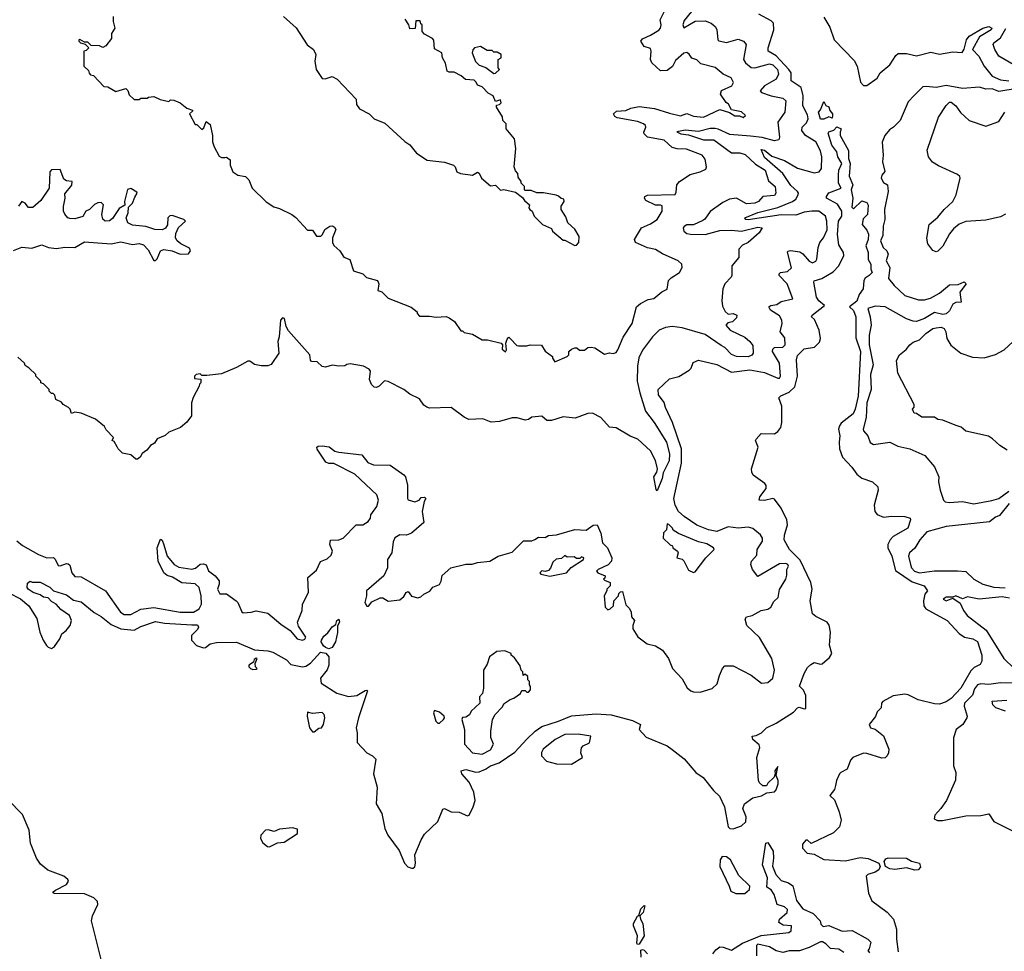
# Model space of a CAD drawing. Extents: x 2472589 to 2662339, y 701009 to 849030.
# Tile 263 of 406: x 2524322 to 2530288, y 793350 to 798996. Entities that reach past the tile are written whole.
import ezdxf

# ---------------------------------------------------------------- set-up
doc = ezdxf.new("R2010")
doc.units = 0

msp = doc.modelspace()

# ---------------------------------------------------------------- linework, layer by layer
at = {"layer": '0CON05XD'}
for points in [[(2524305, 795837.5), (2524339.1, 795809.1), (2524435.8, 795755), (2524485.3, 795734.7), (2524527, 795737), (2524537.5, 795727.5), (2524555, 795688.8), (2524566.4, 795686.4), (2524605, 795701.2), (2524615, 795698.8), (2524625, 795690), (2524637.5, 795645), (2524655, 795621.2), (2524695, 795618.8), (2524842, 795535), (2524933.1, 795405), (2524955, 795391.9), (2524995, 795391.8), (2525055, 795423.5), (2525135.4, 795434.6), (2525295, 795406.1), (2525375, 795405.4), (2525408.2, 795425), (2525423.3, 795455), (2525421.2, 795505), (2525409.6, 795555), (2525385, 795578.1), (2525303.6, 795583.6), (2525247.8, 795617.8), (2525215, 795628.5), (2525194.7, 795644.7), (2525161.5, 795715), (2525154.2, 795795), (2525175, 795847.5), (2525185, 795842.5), (2525194.4, 795814.4), (2525215.6, 795745), (2525257.5, 795695), (2525285, 795678.9), (2525365, 795665.7), (2525386.9, 795673.1), (2525415, 795695.7), (2525435, 795699.4), (2525452.4, 795692.4), (2525465.7, 795655.7), (2525506.6, 795626.6), (2525530, 795595), (2525530.8, 795575), (2525520.8, 795545), (2525535, 795516.7), (2525575, 795517.5), (2525632.5, 795475), (2525643.6, 795463.6), (2525667, 795407), (2525675, 795402.5), (2525725, 795406), (2525755, 795414.3), (2525825, 795399.4), (2525903.3, 795333.3), (2525960, 795295), (2526003.8, 795245), (2526035, 795236), (2526048.9, 795241.1), (2526055.5, 795255), (2526011.1, 795321.1), (2526005.8, 795345), (2526034.3, 795415), (2526035.9, 795454.1), (2526072.5, 795525), (2526068, 795615), (2526120.5, 795659.5), (2526145, 795713.3), (2526185, 795728.8), (2526209.7, 795750.3), (2526218, 795775), (2526200, 795815), (2526205, 795842.5), (2526255, 795843.8), (2526282.5, 795855), (2526360, 795935), (2526400, 795935), (2526432.5, 795955), (2526447.5, 795975), (2526450, 795995), (2526486.7, 796045), (2526496.7, 796085), (2526485, 796116.7), (2526351.7, 796241.7), (2526225, 796306.2), (2526195, 796306.7), (2526177.5, 796315), (2526123.9, 796393.9), (2526122.5, 796405), (2526129.3, 796410.7), (2526155.8, 796414.2), (2526197.2, 796407.2), (2526232.2, 796382.2), (2526254.5, 796374.5), (2526395, 796360), (2526431.7, 796311.7), (2526465, 796298), (2526567.4, 796297.4), (2526648.8, 796238.8), (2526660, 796225), (2526672.5, 796175), (2526671.2, 796095), (2526676.1, 796086.1), (2526715.8, 796074.2), (2526742.5, 796085), (2526755, 796100), (2526775, 796102.5), (2526782.5, 796095), (2526773, 796077), (2526760.8, 796015), (2526770.3, 795949.7), (2526696.2, 795885), (2526665, 795871.4), (2526625, 795873.3), (2526595, 795856), (2526585, 795832.5), (2526576.9, 795765), (2526550.8, 795725), (2526550, 795675), (2526527.5, 795625), (2526422.5, 795535), (2526423.8, 795505), (2526412.5, 795465), (2526425, 795442.5), (2526435, 795442.5), (2526455, 795467.5), (2526505, 795492.5), (2526521.7, 795491.7), (2526555, 795472.5), (2526625, 795480), (2526649.3, 795500.7), (2526662.5, 795525), (2526675, 795530), (2526695, 795502.5), (2526735, 795492.5), (2526751.7, 795498.3), (2526770, 795515), (2526806.7, 795533.3), (2526825, 795557.5), (2526865, 795572.5), (2526876.4, 795593.6), (2526881.7, 795628.3), (2526935, 795673.8), (2527025, 795697.5), (2527063.6, 795696.4), (2527095, 795706.7), (2527170, 795715), (2527220, 795745), (2527305, 795768.8), (2527375, 795837.5), (2527425, 795837.5), (2527443.3, 795846.7), (2527465, 795860), (2527505, 795857.5), (2527525, 795870), (2527575, 795873.3), (2527685, 795907.5), (2527755, 795902.5), (2527796.7, 795933.3), (2527820, 795935), (2527842.5, 795885), (2527852.5, 795825), (2527882.5, 795795), (2527910, 795735), (2527906.7, 795715), (2527887.9, 795692.1), (2527827.5, 795665), (2527817.5, 795655), (2527825, 795643.8), (2527870, 795625), (2527868.3, 795611.7), (2527860, 795605), (2527865, 795600), (2527900, 795585), (2527900, 795565), (2527880, 795545), (2527880, 795535), (2527862.5, 795505), (2527870, 795435), (2527885, 795420), (2527900, 795425), (2527920, 795445), (2527922.5, 795475), (2527950, 795505), (2527951.7, 795518.3), (2527961.7, 795528.3), (2527975, 795530), (2527995, 795450), (2528015, 795430), (2528027, 795407), (2528028.3, 795378.3), (2528047.5, 795355), (2528036.7, 795325), (2528036.7, 795305), (2528067, 795257), (2528123.9, 795213.9), (2528175, 795202.5), (2528217.5, 795175), (2528252.5, 795125), (2528276.7, 795065), (2528335, 795002.5), (2528366.1, 794946.1), (2528389.3, 794929.3), (2528405, 794922.5), (2528445, 794921.2), (2528517.7, 794942.3), (2528548.3, 794971.7), (2528561.7, 795021.7), (2528580, 795065), (2528595, 795080), (2528645, 795080), (2528755, 795023.3), (2528815.9, 794975.9), (2528855, 794980), (2528885, 795006.2), (2528895.6, 795055), (2528879.2, 795125), (2528805, 795252.5), (2528727.5, 795325), (2528717, 795363), (2528725, 795376.7), (2528760, 795385), (2528815, 795416.7), (2528855, 795423.3), (2528872.5, 795435), (2528890.7, 795469.3), (2528917.5, 795495), (2528926.4, 795543.6), (2528963.9, 795606.1), (2528970.7, 795629.3), (2528970, 795665), (2528980, 795685), (2528976.7, 795695), (2528965, 795700), (2528925, 795698), (2528795, 795622.5), (2528762.5, 795665), (2528752.5, 795695), (2528756.7, 795715), (2528789.1, 795750.9), (2528791.2, 795785), (2528823.3, 795835), (2528823.3, 795855), (2528811.2, 795875), (2528765, 795911.9), (2528735, 795921.1), (2528675, 795915.7), (2528615, 795922.2), (2528545, 795894.3), (2528494.5, 795904.5), (2528425, 795933.3), (2528347.5, 795985), (2528314.4, 796015), (2528293.3, 796053.3), (2528284.5, 796095), (2528331.5, 796308.5), (2528332.3, 796395), (2528276.9, 796555), (2528234, 796645), (2528226.8, 796676.8), (2528191.8, 796721.8), (2528191.4, 796755), (2528259.5, 796820.5), (2528315.8, 796834.2), (2528378.8, 796871.2), (2528390, 796885), (2528401.7, 796918.3), (2528435, 796932), (2528545, 796906), (2528635, 796859.4), (2528745, 796874.5), (2528835, 796857.5), (2528915, 796823.3), (2528926.2, 796823.8), (2528932.5, 796835), (2528925.8, 796915), (2528882.5, 796985), (2528885, 797000), (2528895, 797010), (2528945, 797012.5), (2528960, 797025), (2528957.6, 797067.6), (2528928.8, 797105), (2528941.4, 797155), (2528940.6, 797175), (2528925, 797200.6), (2528870.8, 797235), (2528862, 797255), (2528872.5, 797265), (2528909.1, 797270.9), (2528935, 797289.2), (2529006.7, 797305), (2528972.5, 797395), (2528922.9, 797445), (2528922.9, 797455), (2528932, 797465), (2528975, 797470.9), (2528998.2, 797491.8), (2528973.3, 797586.7), (2528976.7, 797593.3), (2528992.5, 797597.5), (2529048.9, 797588.9), (2529067, 797577), (2529105, 797532.5), (2529125, 797523.3), (2529145, 797532.5), (2529152.5, 797545), (2529159.2, 797615), (2529169.2, 797645), (2529192.5, 797675), (2529215, 797722.5), (2529212.9, 797775), (2529204.2, 797805), (2529165, 797835.5), (2529122.5, 797835), (2529075, 797828.8), (2529025, 797811.2), (2528936.7, 797813.3), (2528735, 797784.1), (2528722.5, 797785), (2528716.2, 797795), (2528795, 797826.7), (2528915, 797857.6), (2529004, 797895), (2529025, 797908.6), (2529038.6, 797935), (2529040.8, 797945), (2529034.4, 797955), (2528995, 797991.8), (2528945, 798064.6), (2528835, 798160), (2528815, 798210), (2528835, 798205.6), (2528879.9, 798169.9), (2528955, 798142.3), (2529035, 798095.6), (2529135, 798067.7), (2529165.4, 798074.6), (2529181.1, 798095), (2529182.4, 798165), (2529175, 798201.9), (2529145, 798256.4), (2529083.8, 798293.8), (2529062, 798325), (2529062.5, 798345), (2529088.9, 798371.1), (2529100, 798395), (2529095, 798419.4), (2529066.9, 798475), (2529069.6, 798535), (2529056.2, 798585), (2528996, 798625), (2528995.4, 798675), (2528982.4, 798695), (2528906.2, 798776.2), (2528856.5, 798805), (2528856.7, 798825), (2528891.9, 798935), (2528889.1, 798975), (2528875, 798989.4), (2528799.8, 799029.8)], [(2524887.5, 799015), (2524887.5, 798985), (2524897.5, 798945), (2524878.3, 798911.7), (2524877, 798883), (2524843, 798837), (2524825, 798827.5), (2524805, 798837.5), (2524755, 798840), (2524735, 798860), (2524715, 798860), (2524687, 798877), (2524680, 798875), (2524680, 798865), (2524690, 798855), (2524718.3, 798848.3), (2524740, 798825), (2524725, 798810), (2524710, 798805), (2524710, 798715), (2524738.3, 798688.3), (2524741.7, 798671.7), (2524751.7, 798661.7), (2524768.3, 798658.3), (2524831.7, 798591.7), (2524855, 798590), (2524905, 798560), (2524965, 798580), (2524977, 798567), (2524985, 798540), (2525015, 798512.5), (2525045, 798512.5), (2525055, 798520), (2525095, 798520), (2525103, 798527), (2525135, 798530), (2525172.5, 798512.5), (2525225, 798500), (2525235, 798510), (2525255, 798507.5), (2525295, 798492.5), (2525335, 798460), (2525368.3, 798448.3), (2525368.3, 798441.7), (2525350, 798425), (2525385, 798360), (2525395, 798360), (2525425, 798330), (2525438.3, 798341.7), (2525451.7, 798378.3), (2525475, 798360), (2525490, 798295), (2525490, 798255), (2525500, 798225), (2525530, 798170), (2525545, 798161.2), (2525565, 798160), (2525575, 798162.5), (2525597, 798147), (2525597.5, 798115), (2525612.5, 798075), (2525643, 798053), (2525690, 798045), (2525710, 798025), (2525730, 797975), (2525815, 797893.3), (2525861.7, 797861.7), (2525895, 797852.5), (2525970, 797815), (2525995, 797797.5), (2526065, 797720), (2526095, 797720), (2526120, 797685), (2526146.1, 797683.9), (2526157.5, 797695), (2526170, 797725), (2526200, 797745), (2526216.4, 797746.4), (2526229.3, 797739.3), (2526237.5, 797725), (2526216.7, 797675), (2526216.7, 797645), (2526225, 797627.5), (2526262.5, 797595), (2526285, 797557.5), (2526323, 797543), (2526343.6, 797473.6), (2526400, 797455), (2526423, 797433), (2526490, 797415), (2526497.5, 797395), (2526492.5, 797355), (2526516.4, 797346.4), (2526555, 797307.5), (2526693.6, 797253.6), (2526730, 797225), (2526730, 797215), (2526745, 797200), (2526805, 797200), (2526845, 797192.5), (2526905, 797196.7), (2526925, 797190), (2526956.4, 797166.4), (2526995, 797110), (2527005, 797110), (2527015, 797100), (2527065, 797090), (2527125, 797056.7), (2527156.4, 797056.4), (2527240, 797035), (2527247.5, 797025), (2527245, 797000), (2527265, 796982.5), (2527271.2, 796995), (2527267.5, 797035), (2527275, 797060), (2527285, 797072.5), (2527293.8, 797063.8)], [(2528393.3, 799046.7), (2528348, 798992), (2528340.9, 798965), (2528346.4, 798946.4), (2528415, 798987.3), (2528475, 798989.2), (2528512, 798975), (2528536, 798955), (2528546.8, 798936.8), (2528552, 798875), (2528558, 798868), (2528605, 798857.1), (2528675, 798878.1), (2528706.8, 798866.8), (2528723.8, 798845), (2528708.2, 798755), (2528720, 798735), (2528755, 798705.6), (2528776.3, 798703.7), (2528865, 798728.6), (2528885, 798722.9), (2528913.3, 798695), (2528920.5, 798665), (2528905, 798635.7), (2528835, 798594.3), (2528808.8, 798565), (2528816.7, 798555), (2528875, 798533.8), (2528945, 798520.9), (2528964.3, 798505), (2528958.6, 798435), (2528915.6, 798375), (2528925.7, 798284.3), (2528921.7, 798268.3), (2528895, 798262.9), (2528821.6, 798281.6), (2528749.7, 798289.7), (2528625, 798299.7), (2528555, 798333.2), (2528535, 798337.2), (2528505, 798336.1), (2528435, 798318.8), (2528355, 798327.1), (2528303.3, 798316.7), (2528327.5, 798305), (2528375, 798298.9), (2528465, 798267.9), (2528528.3, 798268.3), (2528635, 798190), (2528685, 798189.7), (2528718.3, 798178.3), (2528780.2, 798120.2), (2528838.2, 798085), (2528858.6, 798018.6), (2528898.8, 797985), (2528903.8, 797945), (2528895, 797930), (2528825.5, 797924.5), (2528798.1, 797895), (2528776.2, 797885), (2528725, 797879.4), (2528665, 797913.8), (2528622.3, 797907.7), (2528581.7, 797888.3), (2528505, 797833.8), (2528473.4, 797786.6), (2528461.8, 797778.2), (2528405, 797753.3), (2528365, 797752.5), (2528347.3, 797742.7), (2528342, 797735), (2528346, 797715), (2528365, 797700), (2528386.3, 797696.3), (2528475, 797694.1), (2528565, 797717.7), (2528635, 797720), (2528695, 797713.8), (2528795, 797739.2), (2528820, 797735), (2528803.3, 797705), (2528735, 797646.2), (2528700.8, 797629.2), (2528680, 797605), (2528680, 797555), (2528636.2, 797505), (2528636.7, 797445), (2528633.8, 797435), (2528593.8, 797395), (2528583.3, 797365), (2528576.7, 797295), (2528580.7, 797260.7), (2528597, 797227), (2528615, 797212.5), (2528645, 797216.2), (2528666.7, 797205), (2528665, 797190), (2528640, 797165), (2528611.7, 797158.3), (2528600, 797145), (2528627.5, 797115), (2528715, 797071.4), (2528746.9, 797046.9), (2528765, 797022.5), (2528767.1, 796975), (2528757.6, 796962.4), (2528735, 796953.5), (2528665, 796954.4), (2528635, 796968.1), (2528595, 797010.5), (2528571.6, 797021.6), (2528475, 797088.1), (2528335, 797129.4), (2528275, 797136.2), (2528235, 797130), (2528197.5, 797115), (2528156.7, 797075), (2528095, 796993.3), (2528073, 796947), (2528064.5, 796895.5), (2528062.9, 796805), (2528078.7, 796735), (2528113.3, 796623.3), (2528166.4, 796555), (2528241.5, 796435), (2528260, 796365), (2528257.1, 796322.9), (2528220.6, 796249.4), (2528214.2, 796215), (2528185, 796140), (2528178.3, 796148.3), (2528164, 796225), (2528183.3, 796255), (2528186.7, 796275), (2528173.9, 796323.9), (2528144.2, 796384.2), (2528067.5, 796455), (2528021.7, 796471.7), (2527935, 796522.5), (2527895, 796527.5), (2527842.5, 796585), (2527791.7, 796611.7), (2527765, 796610), (2527687.7, 796582.3), (2527615, 796588.8), (2527545, 796567.5), (2527515, 796567.5), (2527485, 796593.3), (2527425, 796587.5), (2527405, 796572.5), (2527385, 796570), (2527337, 796583), (2527306.4, 796583.6), (2527228.3, 796561.7), (2527178, 796558), (2527127.3, 796577.3), (2527043.9, 796573.9), (2527015, 796586.7), (2526936.4, 796646.4), (2526805, 796642.5), (2526788.3, 796648.3), (2526770.7, 796660.7), (2526745, 796697.5), (2526685, 796727.5), (2526650, 796755), (2526555, 796802.5), (2526533, 796807), (2526500, 796775), (2526483, 796767), (2526469.3, 796769.3), (2526453.8, 796785), (2526441.2, 796815), (2526447, 796867), (2526438.3, 796878.3), (2526405, 796896), (2526325, 796910), (2526303, 796907), (2526291.7, 796898.3), (2526255, 796896.7), (2526215, 796902.5), (2526175, 796890), (2526154.3, 796894.3), (2526125, 796922.5), (2526090, 796925), (2526083, 796933), (2526080, 796965), (2525950.9, 797110.9), (2525935.9, 797135.9), (2525926, 797186), (2525915, 797188.8), (2525901.2, 797175), (2525894, 797075), (2525886.2, 797045), (2525892.9, 796975), (2525845, 796906), (2525825, 796898), (2525785, 796898.8), (2525745, 796907.5), (2525717, 796927), (2525705, 796927.5), (2525635, 796887.5), (2525545, 796850), (2525455, 796840), (2525425, 796840), (2525415, 796850), (2525390, 796845), (2525380, 796835), (2525381.7, 796821.7), (2525418.3, 796818.3), (2525420, 796795), (2525411.7, 796788.3), (2525410, 796775), (2525373, 796707), (2525362.5, 796675), (2525362.5, 796595), (2525335, 796557.5), (2525296.1, 796523.9), (2525225, 796496), (2525204, 796476), (2525155, 796456.7), (2525139.5, 796430.5), (2525113.6, 796416.4), (2525091.7, 796388.3), (2525063.6, 796366.4), (2525052.5, 796345), (2525035, 796332.5), (2525025, 796332.5), (2524995, 796360), (2524945, 796370), (2524917.5, 796395), (2524912.5, 796407.5)], [(2525920, 799015), (2525996.4, 798946.4), (2526063.6, 798843.6), (2526102.5, 798815), (2526116.7, 798785), (2526110, 798745), (2526117.5, 798695), (2526155, 798640), (2526171.7, 798638.3), (2526215, 798652.5), (2526246.1, 798636.1), (2526360, 798515), (2526363, 798483), (2526380, 798455), (2526440, 798425), (2526470, 798395), (2526535, 798370), (2526655, 798257.5), (2526685, 798237.5), (2526727, 798187), (2526790, 798145), (2526895, 798132.5), (2526950, 798115), (2526960, 798105), (2526970, 798075), (2526993, 798063), (2527065, 798053.3), (2527095, 798072.5), (2527106.1, 798066.1), (2527120, 798035), (2527175, 797990), (2527205, 797992.5), (2527235, 797962.5), (2527255, 797967.5), (2527325, 797950), (2527369.3, 797919.3), (2527380.7, 797900.7), (2527410, 797875), (2527407.5, 797855), (2527412.5, 797845), (2527426.7, 797836.7), (2527440, 797805), (2527490, 797755), (2527545, 797730), (2527550, 797715), (2527615, 797660), (2527625, 797660), (2527685, 797627.5)], [(2527293.8, 797063.8), (2527335, 797022.5), (2527345, 797020), (2527395, 797020), (2527415, 797026.7), (2527483.6, 797023.6), (2527505, 796987.5), (2527550, 796955), (2527550, 796945), (2527565, 796922.5), (2527640, 796955), (2527650, 796965), (2527650, 796985), (2527665, 797000), (2527685, 797007.5), (2527697, 797007), (2527713, 796993), (2527745, 796992.5), (2527765, 797010), (2527785, 797012.5), (2527807, 797007), (2527865, 796970), (2527895, 796977.5), (2527917.5, 796972.5), (2527935, 796980), (2527946.7, 796995), (2527977.8, 797072.2), (2528032.2, 797155), (2528060, 797255), (2528083.7, 797276.3), (2528129.7, 797300.3), (2528165, 797306.7), (2528212.7, 797347.3), (2528245, 797362.5), (2528253.3, 797415), (2528268.3, 797431.7), (2528318.8, 797465), (2528336.4, 797493.6), (2528333.3, 797515), (2528312.5, 797535), (2528217.3, 797577.3), (2528175, 797604), (2528125, 797613.3), (2528052.5, 797645), (2528047.5, 797665), (2528088.8, 797735), (2528145, 797758.1), (2528185, 797784.4), (2528214.3, 797835), (2528215, 797867.5), (2528205, 797872.5), (2528175, 797871.2), (2528115, 797901.2), (2528106.7, 797915), (2528110, 797925), (2528126.4, 797933.6), (2528292.5, 797937.5), (2528299.3, 797950.7), (2528304, 797995), (2528318.8, 798015), (2528385, 798058.6), (2528445.7, 798074.3), (2528479.3, 798090.7), (2528482.5, 798105), (2528475, 798150), (2528457.5, 798175), (2528362.3, 798212.3), (2528305, 798214.3), (2528275, 798222.5), (2528226.2, 798265), (2528125, 798284), (2528106.2, 798305), (2528103.8, 798315), (2528116, 798345), (2528113.8, 798355), (2528101.2, 798365), (2528065, 798380), (2527942, 798402), (2527928.8, 798408.8), (2527920, 798425), (2527938.8, 798441.2), (2527995, 798446.7), (2528025, 798460.5), (2528075, 798469.4), (2528168.7, 798458.7), (2528259.8, 798429.8), (2528325, 798414.3), (2528365, 798426.7), (2528405, 798412), (2528465, 798406), (2528565, 798451.2), (2528623.3, 798433.3), (2528655, 798413.3), (2528683, 798413), (2528705, 798403.3), (2528720, 798415), (2528695, 798436.7), (2528635, 798450), (2528616.7, 798485), (2528602.5, 798495), (2528567.5, 798545), (2528575, 798567.5), (2528636.7, 798595), (2528646.1, 798616.1), (2528633, 798643), (2528585, 798666.2), (2528535, 798706.7), (2528449.3, 798729.3), (2528425, 798752.5), (2528395, 798763.3), (2528378, 798788), (2528363.6, 798796.4), (2528345, 798792.5), (2528295, 798748.8), (2528277.3, 798712.7), (2528245, 798688.8), (2528205, 798686.7), (2528152.5, 798735), (2528143.3, 798755), (2528148.8, 798805), (2528145, 798822.5), (2528105, 798833.8), (2528086, 798865), (2528095, 798880), (2528145, 798902.5), (2528195, 798932.5), (2528204, 798945), (2528208.8, 798965), (2528203.3, 798995), (2528232.5, 799055)], [(2529195, 799011.2), (2529230.3, 798950.3), (2529256.7, 798875), (2529378, 798748), (2529396, 798715), (2529416.6, 798616.6), (2529435, 798597.1), (2529455, 798596.7), (2529518, 798642), (2529535.8, 798674.2), (2529595, 798722.5), (2529630.8, 798779.2), (2529645, 798791.2), (2529695, 798790.8), (2529755, 798778), (2529841.7, 798798.3), (2529895, 798787.5), (2529975, 798800.6), (2530032.7, 798797.3), (2530045, 798817.5), (2530058.6, 798875), (2530075, 798895.8), (2530158.8, 798945), (2530195, 798954.3), (2530212, 798945), (2530209.2, 798935), (2530137.3, 798892.7), (2530095.9, 798815.9), (2530133.5, 798775), (2530165.5, 798715), (2530214.5, 798654.5), (2530265, 798632.5), (2530315, 798625.3)], [(2527685, 797627.5), (2527695, 797630), (2527710, 797645), (2527711.7, 797681.7), (2527685, 797727.5), (2527642.5, 797765), (2527630.7, 797800.7), (2527602.5, 797845), (2527603.6, 797866.4), (2527620, 797895), (2527618.3, 797908.3), (2527601.7, 797911.7), (2527587, 797927), (2527571.7, 797931.7), (2527495, 797947.5), (2527455, 797947.5), (2527421.7, 797961.7), (2527385, 797960), (2527380, 797965), (2527380, 797985), (2527360, 798005), (2527360, 798015), (2527342.5, 798042.5), (2527340, 798065), (2527325, 798080), (2527317.5, 798105), (2527327.5, 798215), (2527320, 798275), (2527270, 798335), (2527270, 798365), (2527250, 798385), (2527247, 798407), (2527210, 798465), (2527211.7, 798478.3), (2527228.3, 798481.7), (2527238.3, 798491.7), (2527235, 798510), (2527205, 798500), (2527190, 798535), (2527160.7, 798550.7), (2527125, 798590), (2527095, 798600), (2527088.3, 798618.3), (2527075, 798630), (2527023, 798633), (2526996.1, 798656.1), (2526955, 798677.5), (2526925, 798677.5), (2526912.5, 798685), (2526902.3, 798732.3), (2526883.3, 798765), (2526880, 798795), (2526835, 798820), (2526831.7, 798871.7), (2526823, 798883), (2526775, 798907.5), (2526760, 798925), (2526760, 798965), (2526751.7, 798971.7), (2526748.3, 798988.3), (2526721.7, 798988.3), (2526718.3, 798941.7), (2526685, 798940), (2526680, 798965), (2526658.3, 798998.3)], [(2530356, 798716), (2530254.2, 798775), (2530230.8, 798815), (2530221.4, 798845), (2530224.2, 798855), (2530264.2, 798885.8), (2530297.3, 798942.7)], [(2527195, 798670), (2527205, 798672.5), (2527230, 798695), (2527220, 798705), (2527220, 798755), (2527240, 798765), (2527240, 798785), (2527215, 798800), (2527195, 798800), (2527185, 798810), (2527155, 798810), (2527113, 798833), (2527077.5, 798825), (2527066.7, 798813.3), (2527062.5, 798795), (2527083.6, 798743.6), (2527105, 798720), (2527147, 798707), (2527195, 798670)], [(2530365, 798580), (2530255, 798561.2), (2530215, 798576.5), (2530175, 798576), (2530137.9, 798587.9), (2530035, 798579.6), (2529935, 798598.1), (2529875, 798584.2), (2529815, 798591.8), (2529795, 798588.8), (2529738.8, 798535), (2529705, 798497.5), (2529656, 798385), (2529616.7, 798345), (2529591.7, 798328.3), (2529563.8, 798295), (2529547, 798253), (2529554.7, 798175), (2529549.5, 798135), (2529564.1, 798075.9), (2529545, 798053.3), (2529541.8, 798035), (2529555, 798008.8), (2529580, 797995), (2529583.3, 797955), (2529561.9, 797845), (2529564.1, 797785.9), (2529554.2, 797745), (2529551.7, 797688.3), (2529536.7, 797655), (2529553.3, 797615), (2529576.7, 797595), (2529584, 797575), (2529572.9, 797535), (2529593.3, 797495), (2529586.8, 797426.8), (2529620, 797385), (2529685, 797325.4), (2529767.6, 797297.6), (2529805, 797297.5), (2529841.1, 797308.9), (2529895, 797337.9), (2529955, 797389.4), (2530007.9, 797392.1), (2530045, 797408), (2530057.1, 797395), (2530019.1, 797345), (2530025.5, 797284.5), (2529995, 797283.1), (2529976.9, 797273.1), (2529955, 797231.9), (2529935, 797212.9), (2529915, 797210), (2529865, 797222.2), (2529805, 797185.3), (2529755, 797166.9), (2529735, 797168.9), (2529695, 797183.6), (2529565.8, 797255), (2529505, 797260.8), (2529461.1, 797245), (2529475.4, 797195.4), (2529481.8, 797145), (2529469.3, 797085), (2529469.4, 797025), (2529493.2, 796905), (2529476.4, 796845), (2529480.8, 796755), (2529453.9, 796675), (2529451.8, 796585), (2529432, 796515), (2529434.2, 796504.2), (2529460, 796475), (2529474.3, 796434.3), (2529495, 796422), (2529595, 796436), (2529642.4, 796412.4), (2529714.5, 796394.5), (2529806.2, 796355), (2529865, 796286.7), (2529891.4, 796225), (2529888.6, 796195), (2529899.2, 796145), (2529920, 796085), (2529928.8, 796075), (2529955, 796069.6), (2530035, 796075.6), (2530102.6, 796062.6), (2530213.1, 796083.1), (2530255, 796094), (2530315, 796139.1)], [(2529195, 798393.3), (2529175, 798393.3), (2529162.5, 798435), (2529175, 798450), (2529195, 798500), (2529207, 798477), (2529225, 798467.5), (2529230, 798445), (2529246.7, 798425), (2529247.5, 798415), (2529245, 798400), (2529225, 798407.5), (2529195, 798393.3)], [(2530295, 797816.7), (2530265, 797802), (2530175, 797781.2), (2530055, 797773.3), (2530015, 797756.2), (2529980.5, 797729.5), (2529955, 797697.5), (2529915.8, 797624.2), (2529885, 797593.3), (2529875, 797590), (2529855, 797596.7), (2529825, 797637.5), (2529817.7, 797672.3), (2529833.3, 797755), (2529885, 797800), (2529923.4, 797846.6), (2529976.2, 797895), (2529996.2, 797935), (2530020, 798035), (2530018.8, 798045), (2530005, 798058), (2529889.7, 798109.7), (2529853.2, 798133.2), (2529828, 798165), (2529821.2, 798205), (2529890, 798405), (2529935, 798476.2), (2529955, 798496.2), (2529965.9, 798495.9), (2529993.8, 798475), (2530023.2, 798433.2), (2530075.8, 798385.8), (2530175, 798350), (2530255, 798378.8), (2530291.2, 798435)], [(2524255, 795522), (2524327.3, 795487.3), (2524376.7, 795445), (2524425, 795367.5), (2524443.9, 795283.9), (2524463.5, 795235), (2524485, 795204.2), (2524495, 795193.1), (2524515, 795185.8), (2524533, 795197), (2524565.7, 795244.3), (2524576.7, 795275), (2524603.3, 795295), (2524626.7, 795325), (2524635.9, 795355.9), (2524623.3, 795385), (2524570.9, 795420.9), (2524543.3, 795455), (2524515, 795470), (2524495, 795492.5), (2524465, 795496.2), (2524445, 795510), (2524403.9, 795523.9), (2524372.5, 795545), (2524366.7, 795555), (2524368.3, 795581.7), (2524385, 795592.5), (2524397, 795587), (2524445, 795587.5), (2524505, 795558), (2524525.8, 795535.8), (2524605, 795510), (2524648.6, 795478.6), (2524695, 795468), (2524772.7, 795402.7), (2524815, 795378.8), (2524875, 795330.8), (2524935.5, 795305.5), (2525015, 795297.5), (2525055, 795318.1), (2525145, 795348.5), (2525199.4, 795339.4), (2525365, 795328.1), (2525398.8, 795328.8), (2525405.7, 795315.7), (2525399.1, 795300.9), (2525362.5, 795265), (2525363.3, 795235), (2525393.9, 795203.9), (2525435, 795190), (2525448.3, 795191.7), (2525475, 795213.3), (2525515, 795222.5), (2525635, 795224.3), (2525745, 795178), (2525825, 795171.9), (2525855, 795163.5), (2525937.5, 795117.5), (2525965, 795087.8), (2526035, 795073.5), (2526055, 795078.2), (2526083.4, 795096.6), (2526145, 795164.2), (2526176.6, 795156.6), (2526194.2, 795135), (2526195.3, 795085), (2526185, 795057.1), (2526144.2, 795005), (2526148.8, 794975), (2526244, 794915), (2526315, 794893.8), (2526365, 794900.5), (2526415, 794930), (2526425, 794933.3), (2526428.8, 794928.8), (2526375.3, 794764.7), (2526361.3, 794705), (2526367.1, 794675), (2526366.7, 794615), (2526425, 794553.5), (2526460, 794535), (2526480, 794515), (2526465.7, 794425), (2526487.1, 794345), (2526481.5, 794245), (2526516.5, 794186.5), (2526534.6, 794095), (2526552.1, 794055), (2526620.5, 793960.5), (2526653.3, 793885), (2526673.2, 793863.2), (2526695, 793853.8), (2526705, 793854), (2526715, 793863.3), (2526720.8, 793885), (2526715.7, 793934.3), (2526755, 794026.2), (2526775, 794060.8), (2526855, 794136.2), (2526885, 794212.5), (2526895, 794216.4), (2526936.6, 794196.6), (2526985, 794194.4), (2527035, 794171.9), (2527045, 794176), (2527068.9, 794225), (2527081.9, 794265), (2527074.5, 794315), (2527044.6, 794374.6), (2527000.8, 794425), (2526996.7, 794445), (2527025, 794452.5), (2527085, 794435.8), (2527105, 794437.1), (2527145, 794454.4), (2527174, 794475), (2527226.7, 794493.3), (2527322.4, 794557.6), (2527393.7, 794636.3), (2527445.8, 794685), (2527485, 794712.2), (2527585.8, 794744.2), (2527665, 794778.2), (2527815, 794789), (2527905, 794782.6), (2528035, 794749.1), (2528082.5, 794725), (2528075.8, 794695), (2528118.7, 794648.7), (2528245, 794595.5), (2528274.3, 794574.3), (2528347.2, 794517.2), (2528418.8, 794435), (2528463.8, 794403.8), (2528525, 794325.7), (2528561.2, 794291.2), (2528592.2, 794225), (2528614, 794105), (2528624.4, 794094.4), (2528645, 794093.1), (2528695, 794111.8), (2528721.1, 794135), (2528723.5, 794165), (2528704.3, 794215.7), (2528714.3, 794245), (2528765, 794280), (2528817.4, 794292.6), (2528848.8, 794311.2), (2528895, 794317.1), (2528905, 794328.8), (2528917.8, 794365), (2528918.6, 794385), (2528906.2, 794415), (2528915, 794470), (2528897.5, 794445), (2528900, 794425), (2528892.5, 794405), (2528855, 794370), (2528846.1, 794353.9), (2528825, 794353.8), (2528805, 794371.2), (2528799.2, 794385), (2528787.5, 794525), (2528805.8, 794585.8), (2528801.9, 794601.9), (2528764, 794635), (2528760, 794655), (2528785, 794657.5), (2528816.6, 794673.4), (2528846, 794705), (2528906.4, 794733.6), (2529009.7, 794800.3), (2529035, 794825.4), (2529045, 794830), (2529075, 794819.2), (2529085, 794822.5), (2529085, 794900), (2529072, 794932), (2529046.4, 794956.4), (2529075, 795033.3), (2529095, 795070), (2529115, 795087.5), (2529135, 795100), (2529175, 795090), (2529185, 795093.3), (2529229.1, 795130.9), (2529243.1, 795155), (2529228.6, 795205), (2529234.7, 795285), (2529226.5, 795326.5), (2529214.4, 795345), (2529145, 795380), (2529126.2, 795396.2), (2529110.6, 795475), (2529123.1, 795545), (2529115.8, 795585), (2529051.3, 795721.3), (2528985.8, 795785), (2528954.4, 795845), (2528955, 795872.5), (2528974.4, 795935), (2528970.5, 795965), (2528935.9, 796035.9), (2528895, 796090), (2528885, 796094.4), (2528835, 796082), (2528802.5, 796085), (2528806.7, 796105), (2528845.4, 796154.6), (2528845, 796172.5), (2528837.1, 796185), (2528766.9, 796235), (2528757.1, 796255), (2528756.2, 796275), (2528796.9, 796405), (2528780.8, 796445), (2528784, 796455), (2528815, 796488.6), (2528895, 796487.3), (2528915, 796500), (2528934.5, 796525), (2528939.6, 796555), (2528939.1, 796655), (2528922.2, 796705), (2528932.9, 796717.1), (2528985, 796737.9), (2529017.9, 796772.1), (2529035.4, 796835), (2529029.5, 796935), (2529035, 796962), (2529075, 797001.4), (2529138.2, 797011.8), (2529168.2, 797041.8), (2529173.6, 797065), (2529165.4, 797115), (2529138.5, 797178.5), (2529118.8, 797195), (2529123.8, 797205), (2529197.5, 797265), (2529165, 797292), (2529150.6, 797315), (2529133.3, 797405), (2529136.1, 797413.9), (2529182.4, 797427.6), (2529251.1, 797468.9), (2529284.6, 797505.4), (2529316.4, 797566.4), (2529313.8, 797585), (2529285, 797632.5), (2529278.1, 797695), (2529282.9, 797775), (2529302.5, 797805), (2529302.5, 797835), (2529277.5, 797877.5), (2529210, 797915), (2529210, 797925), (2529223.9, 797946.1), (2529300, 797975), (2529282.9, 798005), (2529282.9, 798055), (2529286.2, 798085), (2529303.8, 798125), (2529280, 798165), (2529273.3, 798195), (2529243.3, 798235), (2529220.7, 798309.3), (2529225, 798317.5), (2529255, 798327.5), (2529273, 798347), (2529300, 798335), (2529292.5, 798315), (2529293.3, 798295), (2529343, 798203), (2529343.3, 798155), (2529353.6, 798123.6), (2529347, 798047), (2529370, 797995), (2529360, 797965), (2529370, 797915), (2529365, 797860), (2529375, 797850), (2529425, 797897.5), (2529455, 797887.5), (2529463, 797873), (2529458.8, 797815), (2529431.7, 797788.3), (2529426.2, 797755), (2529455, 797720), (2529465.5, 797695.5), (2529462.5, 797665), (2529448.8, 797625), (2529463.8, 797585), (2529463.6, 797543.6), (2529480, 797515), (2529480, 797485), (2529487.5, 797465), (2529470, 797445), (2529445, 797430), (2529437.5, 797415), (2529432.5, 797365), (2529409.3, 797330.7), (2529395, 797290), (2529350, 797255), (2529375, 797233.3), (2529388.1, 797195), (2529388.3, 797068.3), (2529415.9, 796985), (2529402.1, 796715), (2529384.6, 796635), (2529372.4, 796607.6), (2529299.5, 796550.5), (2529288.8, 796535), (2529283.5, 796515), (2529290.6, 796475), (2529286.7, 796435), (2529289.6, 796395), (2529308.2, 796345), (2529365, 796283.5), (2529395, 796241.5), (2529425, 796218.2), (2529488.8, 796195), (2529522, 796165), (2529524, 796145), (2529498.6, 796055), (2529504.2, 796015), (2529517.1, 795997.1), (2529555, 795982.2), (2529605, 795988), (2529685, 795986.2), (2529717.5, 795975), (2529720, 795965), (2529703.3, 795915), (2529615.4, 795864.6), (2529595.8, 795845), (2529582.5, 795815), (2529582.5, 795795), (2529606.7, 795745), (2529627.7, 795657.7), (2529728.8, 795588.8), (2529803.3, 795565), (2529822.5, 795535), (2529805.7, 795514.3), (2529797.3, 795475), (2529801.2, 795445), (2529812.5, 795425), (2529942.5, 795355), (2530015, 795275.5), (2530047.5, 795255)], [(2524285, 797597.5), (2524335, 797617.5), (2524395, 797610.6), (2524455, 797630.8), (2524495.5, 797615.5), (2524545, 797608.6), (2524595, 797618.1), (2524655, 797616.2), (2524715, 797649.2), (2524875, 797638.6), (2524935, 797650.6), (2525005, 797633.1), (2525045, 797638.9), (2525072.4, 797632.4), (2525100.9, 797600.9), (2525135, 797536.7), (2525145, 797536.7), (2525154.1, 797545.9), (2525174.6, 797595.4), (2525195, 797604.4), (2525245.4, 797595.4), (2525295, 797575.6), (2525345, 797576.9), (2525356.4, 797595), (2525351.1, 797611.1), (2525297.8, 797637.8), (2525275, 797656), (2525265.6, 797675), (2525268.7, 797701.3), (2525283.3, 797736.7), (2525325.6, 797774.4), (2525316.7, 797785), (2525245, 797808.8), (2525232.3, 797807.7), (2525220, 797795), (2525217.7, 797752.3), (2525205, 797733.3), (2525185, 797722.5), (2525140, 797725), (2525085, 797741.9), (2525005, 797751.9), (2524976.2, 797765), (2524967.5, 797795), (2524978.9, 797825), (2524980, 797860), (2525004.3, 797885), (2525018.5, 797921.5), (2525033.8, 797945), (2525031.2, 797951.2), (2524995, 797973.8), (2524975, 797966.2), (2524956, 797895), (2524958.8, 797871.2), (2524925, 797852), (2524885, 797792), (2524865, 797776.2), (2524840, 797775), (2524826.4, 797786.4), (2524818.8, 797815), (2524830, 797875), (2524815, 797887.5), (2524795, 797886.7), (2524775, 797876.7), (2524745, 797846.7), (2524723.3, 797835), (2524705, 797803.3), (2524655, 797789.2), (2524625, 797790.8), (2524613.3, 797795), (2524595, 797817.5), (2524586.7, 797835), (2524586.4, 797863.6), (2524596.7, 797915), (2524595, 797940), (2524637, 797993), (2524640, 798015), (2524605, 798020), (2524588.8, 798028.8), (2524567.5, 798087.5), (2524515, 798086.2), (2524503.8, 798075), (2524500, 797975), (2524448.8, 797901.2), (2524401.2, 797858.8), (2524375, 797857.1), (2524354, 797885), (2524335, 797893.8), (2524315, 797865.8)], [(2530305, 796387.5), (2530260, 796415), (2530216.4, 796456.4), (2530191.7, 796471.7), (2530055, 796502.5), (2530026.1, 796526.1), (2529989.3, 796539.3), (2529915, 796570), (2529885, 796573.3), (2529865, 796587.5), (2529788.3, 796588.3), (2529755, 796610), (2529741.7, 796611.7), (2529732.5, 796635), (2529741.7, 796648.3), (2529742.5, 796665), (2529642.5, 796855), (2529635, 796930), (2529652.5, 796965), (2529692.7, 796997.3), (2529715, 797026.7), (2529735, 797041.2), (2529775, 797056.7), (2529812.5, 797095), (2529855, 797123.8), (2529875, 797129.2), (2529905, 797132.5), (2529924.3, 797124.3), (2529934.3, 797105), (2529939.2, 797065), (2529964.3, 797024.3), (2530025, 796976.2), (2530095, 796950), (2530165, 796946.7), (2530235, 796966.7), (2530287.5, 796995), (2530342.5, 797045)], [(2524912.5, 796407.5), (2524895, 796440), (2524882.5, 796445), (2524890, 796465), (2524845, 796510), (2524835, 796530), (2524780, 796575), (2524695, 796612.5), (2524655, 796617.5), (2524635, 796610), (2524627.5, 796635), (2524617.5, 796645), (2524585, 796663.3), (2524575, 796677.5), (2524540, 796695), (2524535, 796720), (2524525, 796730), (2524515, 796730), (2524500, 796745), (2524500, 796755), (2524465, 796790), (2524450, 796795), (2524450, 796805), (2524420, 796835), (2524420, 796845), (2524380, 796885), (2524355, 796900), (2524350, 796915), (2524310.7, 796950.7)], [(2530316.7, 796065), (2530259.5, 795990.5), (2530235, 795980.8), (2530197.9, 795952.1), (2529935, 795925.7), (2529817.9, 795892.1), (2529776.4, 795843.6), (2529745.6, 795794.4), (2529714, 795765), (2529708, 795745), (2529718.5, 795695), (2529725.6, 795675), (2529743.3, 795655), (2529775, 795643.2), (2529865, 795656.9), (2530005, 795657.1), (2530055, 795651.4), (2530102.5, 795605), (2530158.8, 795575), (2530225, 795557.5), (2530292.8, 795552.8)], [(2528405, 795646.7), (2528415, 795650), (2528478.8, 795735), (2528528.8, 795785), (2528526.2, 795795), (2528485, 795819.5), (2528435, 795832.2), (2528313, 795883), (2528281.7, 795901.7), (2528277.5, 795915), (2528255, 795937.5), (2528245, 795940), (2528240, 795905), (2528223, 795887), (2528220, 795855), (2528263.6, 795813.6), (2528278.3, 795808.3), (2528280, 795795), (2528307.5, 795775), (2528312.5, 795765), (2528303.3, 795735), (2528335, 795726.2), (2528345.9, 795715.9), (2528375, 795660), (2528405, 795646.7)], [(2527535, 795623.8), (2527635, 795643.3), (2527663.6, 795676.4), (2527737.5, 795725), (2527740, 795735), (2527725, 795740), (2527715, 795730), (2527695, 795730), (2527681.7, 795741.7), (2527638.3, 795738.3), (2527625, 795750), (2527605, 795730), (2527573, 795727), (2527551.7, 795708.3), (2527538.3, 795671.7), (2527525, 795657.5), (2527505, 795652.5), (2527485, 795656), (2527472.5, 795645), (2527480, 795635), (2527535, 795623.8)], [(2530319.6, 795490.4), (2530275, 795497.9), (2530135, 795485.3), (2530065, 795497.9), (2530035, 795487.1), (2529995, 795503.8), (2529975, 795496.7), (2529935, 795497.1), (2529917.5, 795485), (2529935, 795474), (2529975, 795490), (2530020, 795460), (2530041.2, 795415), (2530063.8, 795385), (2530177.4, 795297.4), (2530284.3, 795125), (2530348.5, 795065)], [(2526195, 795184.2), (2526175, 795190.8), (2526162.6, 795202.6), (2526149.4, 795225), (2526151.1, 795235), (2526165, 795260), (2526189.5, 795280.5), (2526215, 795317.5), (2526238.3, 795331.7), (2526243.8, 795355), (2526255, 795362.5), (2526258.8, 795345), (2526246.7, 795323.3), (2526246.6, 795283.4), (2526235.6, 795225), (2526215, 795192.5), (2526195, 795184.2)], [(2530047.5, 795255), (2530096.7, 795245), (2530125, 795228), (2530151.9, 795145), (2530152.3, 795107.7), (2530141.7, 795088.3), (2530105, 795070.5), (2530085, 795050.5), (2530024.3, 794945), (2529965, 794882.2), (2529935, 794862.2), (2529895, 794848.9), (2529865, 794850.7), (2529765, 794874.6), (2529705.6, 794905.6), (2529685, 794908.8), (2529615, 794899.1), (2529552.5, 794865), (2529543.3, 794855), (2529542.5, 794825), (2529517.7, 794802.3), (2529506.7, 794773.3), (2529468.8, 794725), (2529477.5, 794705), (2529506.1, 794696.1), (2529556.1, 794656.1), (2529587.5, 794575), (2529587, 794553), (2529577.5, 794535), (2529565, 794523.3), (2529545, 794520), (2529455, 794550), (2529435, 794551.2), (2529369.2, 794525), (2529355, 794508), (2529336.2, 794453.8), (2529297.5, 794435), (2529289.5, 794425), (2529270.5, 794385), (2529264.6, 794355), (2529259.1, 794330.9), (2529230, 794295), (2529258.3, 794268.3), (2529287.5, 794195), (2529300, 794145), (2529290, 794105), (2529252.3, 794067.7), (2529117, 794003), (2529095, 794023.3), (2529085, 794023.8), (2529065, 794000), (2529065.8, 793975), (2529092.5, 793945), (2529135, 793940), (2529195, 793906.9), (2529325, 793898.4), (2529415, 793918.9), (2529462.7, 793912.7), (2529526.7, 793885), (2529536.2, 793865), (2529527.5, 793845), (2529505, 793830.3), (2529460.8, 793815), (2529450.9, 793805), (2529465, 793702), (2529485, 793656.7), (2529578, 793588), (2529616.1, 793546.1), (2529633.8, 793485), (2529634, 793425), (2529645, 793347.5)], [(2525735, 795057.5), (2525755, 795060), (2525760, 795065), (2525750, 795075), (2525747.5, 795095), (2525760, 795125), (2525755, 795126.7), (2525741.7, 795118.3), (2525738.3, 795101.7), (2525710, 795085), (2525710, 795075), (2525720, 795065), (2525735, 795057.5)], [(2527125, 794544.5), (2527175, 794571.2), (2527192.5, 794605), (2527177, 794647), (2527176.7, 794685), (2527187.5, 794755), (2527203.6, 794786.4), (2527245, 794830), (2527257, 794853), (2527293, 794877), (2527316.1, 794883.9), (2527356.4, 794913.6), (2527365, 794930), (2527385, 794930), (2527395, 794920), (2527405, 794920), (2527417.5, 794935), (2527417.5, 794955), (2527410, 794965), (2527410, 794985), (2527400, 794995), (2527400, 795015), (2527385, 795030), (2527371.7, 795021.7), (2527370, 795045), (2527360, 795055), (2527355, 795080), (2527319.3, 795129.3), (2527300, 795145), (2527300, 795155), (2527261.7, 795171.7), (2527213, 795167), (2527167.5, 795135), (2527155, 795090), (2527132.5, 795055), (2527132.5, 794945), (2527127, 794913), (2527108.3, 794891.7), (2527110, 794855), (2527057.5, 794805), (2527046.4, 794783.6), (2527025, 794770), (2527005, 794767.5), (2527000, 794755), (2527016.7, 794695), (2527017.5, 794605), (2527065, 794553.3), (2527125, 794544.5)], [(2530337.5, 794975), (2530265, 794978.1), (2530195, 794966.5), (2530145, 794970.6), (2530124.6, 794965.4), (2530108.1, 794941.9), (2530095, 794903.5), (2530047.1, 794855), (2530045.4, 794835), (2530063.8, 794775), (2530061.2, 794765), (2530036.7, 794725), (2529996.7, 794695), (2529980, 794645), (2529980, 794475), (2529993.6, 794433.6), (2529993, 794387), (2529936.7, 794265), (2529903.3, 794215), (2529867.5, 794175), (2529863, 794153), (2529883.9, 794143.9), (2529913.9, 794143.9), (2530055, 794171.2), (2530145, 794174), (2530193.8, 794183.8), (2530225, 794136.7), (2530345, 794076.2)], [(2530295, 794805.6), (2530235.8, 794825.8), (2530217.5, 794845), (2530213.6, 794866.4), (2530303.2, 794873.2)], [(2526105, 794681.2), (2526135, 794702.5), (2526150, 794705), (2526162.5, 794725), (2526170, 794765), (2526167.5, 794785), (2526155, 794797.5), (2526095, 794792.5), (2526065, 794800), (2526063.8, 794775), (2526078, 794705), (2526095, 794681.2), (2526105, 794681.2)], [(2526865, 794733.3), (2526890, 794755), (2526896.2, 794765), (2526893.3, 794775), (2526865, 794800), (2526835, 794810), (2526830, 794795), (2526843.3, 794745), (2526855, 794733.3), (2526865, 794733.3)], [(2527665, 794483.8), (2527732.5, 794525), (2527722.3, 794552.3), (2527725, 794582.5), (2527736.2, 794595), (2527775.3, 794614.7), (2527782.5, 794655), (2527705, 794665.8), (2527625, 794663.3), (2527566.4, 794633.6), (2527493.3, 794575), (2527483.8, 794555), (2527483.3, 794535), (2527513, 794503), (2527575, 794487.5), (2527665, 794483.8)], [(2524539.2, 793720.8), (2524605, 793755.8), (2524616.7, 793775), (2524614.3, 793785), (2524589.2, 793805), (2524491.9, 793841.9), (2524448.3, 793878.3), (2524423.3, 793915), (2524386.7, 794006.7), (2524378.2, 794085), (2524338.7, 794178.7), (2524249.4, 794269.4)], [(2525835, 793984.4), (2525883, 794007), (2525925, 794012.5), (2526005.9, 794064.1), (2526005, 794090), (2525975, 794098.8), (2525895, 794090), (2525863, 794077), (2525827.3, 794087.3), (2525811.2, 794085), (2525781.9, 794055), (2525780.6, 794035), (2525795, 794007.5), (2525823.8, 793985), (2525835, 793984.4)], [(2528521.2, 793335), (2528540.3, 793359.7), (2528565, 793376.7), (2528585, 793376.2), (2528635, 793358), (2528700.5, 793399.5), (2528814.2, 793445.8), (2528982.5, 793465), (2528996.7, 793475), (2528997.5, 793505), (2528948.3, 793508.3), (2528922.5, 793525), (2528926.7, 793545), (2528972.9, 793585), (2528974.3, 793604.3), (2528955, 793619.2), (2528912.5, 793635), (2528893.8, 793693.8), (2528875, 793722.5), (2528848.3, 793738.3), (2528853.8, 793795), (2528823.3, 793875), (2528842.5, 794005), (2528855, 794010), (2528886.4, 793956.4), (2528890, 793915), (2528883, 793867), (2528903.3, 793815), (2528935, 793780), (2528980, 793765), (2529006.4, 793746.4), (2529028.3, 793658.3), (2529067, 793607), (2529129.3, 793579.3), (2529172.5, 793535), (2529176.7, 793515), (2529190.5, 793500.5), (2529225, 793506.7), (2529305, 793472.5), (2529367, 793477), (2529460, 793425), (2529480, 793405), (2529470, 793365), (2529460, 793355), (2529471.7, 793341.7)], [(2528715, 793700), (2528742.9, 793725), (2528745, 793746), (2528679.9, 793809.9), (2528628.8, 793905), (2528605, 793922.9), (2528578.8, 793925), (2528566.7, 793905), (2528564.6, 793864.6), (2528621.2, 793745), (2528630, 793715), (2528660.7, 793700.7), (2528715, 793700)], [(2529745, 793842.1), (2529695, 793855.5), (2529625, 793847.1), (2529595, 793850.4), (2529568, 793865), (2529559.2, 793895), (2529569.5, 793910.5), (2529585, 793917.5), (2529695, 793915.6), (2529726.3, 793896.3), (2529774.5, 793884.5), (2529780.3, 793859.7), (2529765, 793843.5), (2529745, 793842.1)], [(2524819.6, 793285), (2524756.5, 793535), (2524762.2, 793565), (2524794.4, 793635), (2524792.4, 793652.4), (2524770.8, 793675), (2524715, 793699.1), (2524531.2, 793701.2), (2524523.8, 793703.8), (2524525, 793710), (2524539.2, 793720.8)], [(2528065, 793392.5), (2528060.7, 793400.7), (2528064.4, 793445), (2528041.2, 793505), (2528041.7, 793518.3), (2528065, 793562.5), (2528073, 793567), (2528085, 793607.5), (2528105, 793627.5), (2528110, 793625), (2528100, 793585), (2528080, 793565), (2528083.3, 793545), (2528098.3, 793518.3), (2528106, 793445), (2528075, 793393.3), (2528065, 793392.5)], [(2529315, 793343.3), (2529285, 793362.5), (2529235, 793367.5), (2529206.4, 793396.4), (2529187, 793407), (2529175, 793407.5), (2529105, 793372.5), (2529047, 793353), (2528985, 793352.5), (2528945, 793342.5), (2528905, 793353.3), (2528865, 793376.7), (2528795, 793393.8), (2528786.2, 793385), (2528786.7, 793323.3)], [(2528087.1, 793315), (2528085, 793357.5), (2528095, 793362), (2528105, 793357.5), (2528125.6, 793335.6)]]:
    msp.add_lwpolyline(points, dxfattribs=at)

doc.saveas('drawing.dxf')
